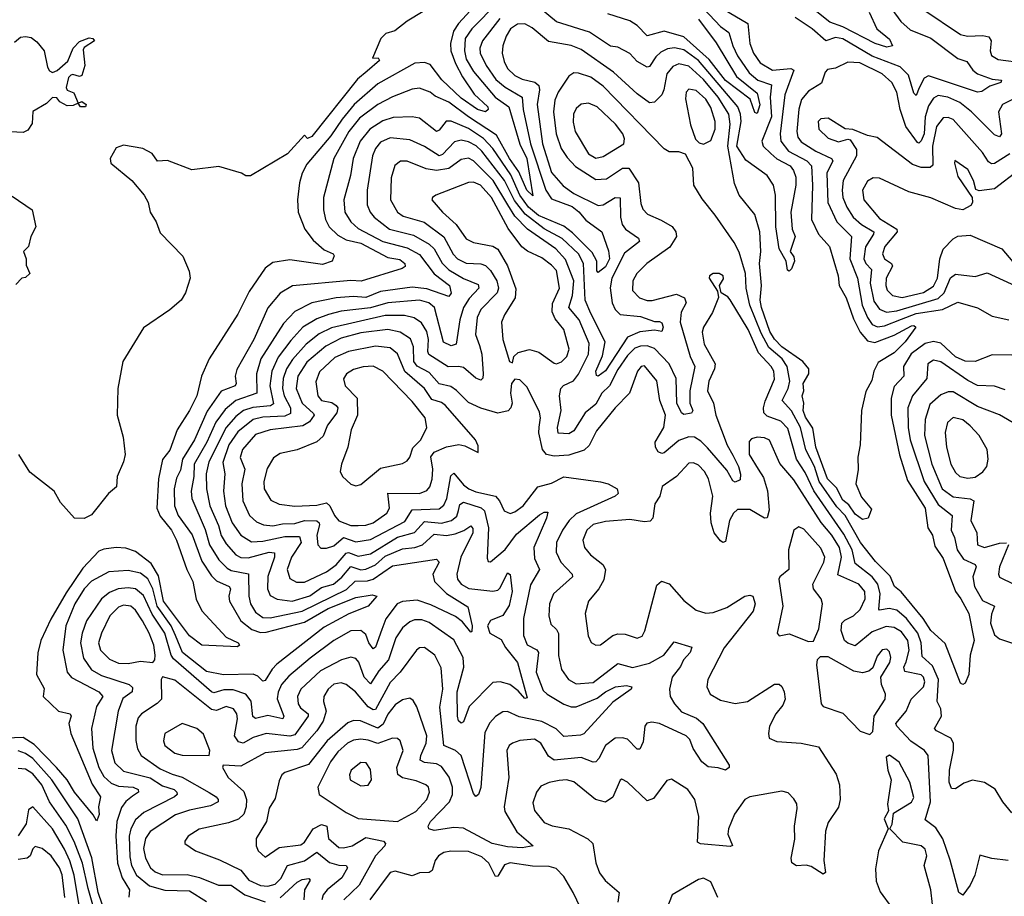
# Model space of a CAD drawing. Extents: x 1678431 to 1860718, y 384618 to 522882.
# Tile 261 of 473: x 1732271 to 1736295, y 494439 to 498022. Entities that reach past the tile are written whole.
import ezdxf

# ---------------------------------------------------------------- set-up
doc = ezdxf.new("R2010")
doc.units = 0

msp = doc.modelspace()

# ---------------------------------------------------------------- linework, layer by layer
at = {"layer": '0CON10XD'}
for points in [[(1734225, 498091.5), (1734119.4, 497985), (1734091.5, 497945), (1734088.6, 497895), (1734095, 497861.1), (1734125, 497810.2), (1734214.5, 497705), (1734269.8, 497665), (1734315, 497512.7), (1734343.5, 497455), (1734368.3, 497301.7), (1734343.5, 497325), (1734310.6, 497400.6), (1734272.3, 497455), (1734220, 497550), (1734104.6, 497624.6), (1734025, 497684.5), (1733968.8, 497708.8), (1733948.8, 497725), (1733905, 497742.4), (1733875, 497737.4), (1733795, 497706.6), (1733735, 497675.6), (1733660.4, 497619.6), (1733616.8, 497565), (1733554.8, 497455), (1733513, 497295), (1733512.6, 497245), (1733521.1, 497205), (1733536.3, 497175), (1733571.2, 497141.2), (1733605, 497121.7), (1733665, 497108.5), (1733775, 497050.5), (1733825, 497041.7), (1733844.7, 497025), (1733846.6, 497013.4), (1733834.7, 497005.3), (1733666.4, 496953.6), (1733625, 496956.5), (1733386.4, 496933.6), (1733335, 496904), (1733285.5, 496844.5), (1733227.5, 496715), (1733158, 496592), (1733151.5, 496565), (1733156.4, 496535), (1733152, 496525), (1733095, 496503.2), (1733037.8, 496422.2), (1732985.6, 496305), (1732936, 496225), (1732928.8, 496181.2), (1732912.3, 496147.7), (1732901.9, 496105), (1732903.5, 496035), (1732918.4, 495995), (1732976, 495916), (1733015, 495808.2), (1733055, 495748.2), (1733075, 495728.9), (1733127.2, 495705), (1733132.3, 495695), (1733125.2, 495665), (1733128.4, 495645), (1733175.2, 495565)], [(1734128.7, 498075), (1734063.7, 498006.3), (1734043.5, 497975), (1734031.2, 497925), (1734033.3, 497895), (1734052.1, 497842.1), (1734081.1, 497788.9), (1734127.9, 497717.9), (1734183.6, 497665), (1734185.3, 497654.7), (1734175, 497645.6), (1734141.5, 497655), (1734075, 497701.7), (1733996.1, 497776.1), (1733948, 497838), (1733925, 497847.2), (1733886.4, 497843.6), (1733735, 497759.4), (1733638.1, 497675), (1733588.6, 497615), (1733543.1, 497546.9), (1733445, 497431.3), (1733425.7, 497395), (1733414, 497355), (1733406.8, 497285), (1733409.2, 497235), (1733436.4, 497165), (1733470.8, 497120.8), (1733515, 497081.5), (1733552, 497065), (1733556.8, 497056.8), (1733548.1, 497035), (1733508.6, 497021.4), (1733375, 497040.3), (1733305, 497028.8), (1733275, 497006.5), (1733209.5, 496910.5), (1733162.2, 496817.8), (1733046.1, 496635), (1733014.8, 496565), (1732994.8, 496485), (1732965, 496424.6), (1732914.3, 496345), (1732885, 496262.2), (1732855.2, 496224.8), (1732838.4, 496145), (1732832, 496025), (1732845, 495992.5), (1732891.7, 495935), (1732912.4, 495895), (1732954, 495774), (1732978.3, 495725), (1732993, 495653), (1733015.5, 495605.5), (1733115, 495498.6), (1733163.8, 495475), (1733168.8, 495465), (1733161.4, 495458.6), (1733015, 495465.6), (1732965, 495504), (1732858.6, 495645), (1732838.8, 495748.8), (1732809, 495799), (1732745, 495847.7), (1732705, 495861.4), (1732665, 495864.3), (1732615, 495858.4), (1732595, 495850), (1732529.6, 495780.4), (1732460.7, 495679.3), (1732398.9, 495571.1), (1732357.5, 495485), (1732345.3, 495434.7), (1732340.3, 495345), (1732371.4, 495288.6), (1732367.3, 495255), (1732430.4, 495195), (1732477.5, 495185), (1732481.1, 495175), (1732471.7, 495145), (1732480.4, 495105), (1732566.8, 494896.8), (1732601.4, 494845), (1732593.2, 494805), (1732596, 494774), (1732588, 494752), (1732585, 494747.5), (1732571.7, 494771.8), (1732495, 494864.3), (1732464.8, 494915), (1732421.8, 494965), (1732330.1, 495060.1), (1732285, 495087.9), (1732215, 495085.7)], [(1733920, 498055), (1733854.2, 498015.8), (1733804.2, 497975.8), (1733767.5, 497965), (1733747.5, 497945), (1733712.5, 497865), (1733736.4, 497866.4), (1733741.2, 497855), (1733690.8, 497810.8), (1733651.5, 497778.5), (1733465, 497543.9), (1733446.7, 497536.7), (1733435, 497550), (1733365.9, 497474.1), (1733215, 497383.8), (1733195, 497383.8), (1733177.5, 497395), (1733085, 497422.3), (1732975, 497408.8), (1732875, 497446.1), (1732835, 497442.9), (1732813.1, 497475), (1732775, 497495.3), (1732695, 497508.9), (1732665, 497498.5), (1732640.6, 497455), (1732644.2, 497435), (1732730, 497365), (1732780, 497305), (1732796, 497275), (1732804.2, 497235), (1732829.4, 497195), (1732845, 497150), (1732938, 497055), (1732964.1, 496994.1), (1732967.5, 496965), (1732948.8, 496905), (1732931.2, 496875), (1732885, 496836), (1732777.3, 496762.7), (1732693.3, 496625), (1732672.5, 496515), (1732669.2, 496405), (1732694.3, 496315), (1732701.9, 496245), (1732695.6, 496215), (1732669.2, 496155), (1732667.2, 496112.8), (1732634.4, 496085.6), (1732565, 495998.6), (1732535, 495982.5), (1732495, 495983.8), (1732437.9, 496047.9), (1732411.8, 496095), (1732312.6, 496172.6), (1732267.5, 496245)], [(1735146.6, 498065), (1735246.5, 498006.5), (1735255, 497924.3), (1735270.2, 497885), (1735297.6, 497845), (1735348, 497815), (1735422.5, 497822.5), (1735434.5, 497815), (1735397.5, 497715), (1735379, 497555), (1735381.2, 497525), (1735413.4, 497485), (1735487.4, 497445), (1735507.4, 497425), (1735511.4, 497345), (1735506.6, 497205), (1735535.8, 497145), (1735580, 497095), (1735615.2, 496975), (1735619.2, 496935), (1735648.4, 496885), (1735678.6, 496798.6), (1735705, 496745.3), (1735735, 496709.1), (1735765, 496702.4), (1735845, 496731.9), (1735915, 496770.7), (1735925, 496771.9), (1735932.9, 496765), (1735889, 496705), (1735845, 496660.2), (1735779.4, 496620.6), (1735760.9, 496585), (1735753.1, 496546.9), (1735728.2, 496501.8), (1735711.1, 496425), (1735706.2, 496283.8), (1735695.6, 496234.4), (1735696.9, 496183.1), (1735688.1, 496125), (1735710.4, 496070.4), (1735751.7, 496021.7), (1735738.8, 495985), (1735715, 495979.6), (1735685, 496000.7), (1735659.6, 496039.6), (1735635, 496057.5), (1735608.4, 496108.4), (1735571.5, 496145), (1735523.9, 496275), (1735512.6, 496352.6), (1735482.2, 496397.8), (1735472.6, 496425), (1735474.8, 496455), (1735468.1, 496485), (1735474.8, 496505.2), (1735472.9, 496535), (1735495.2, 496575), (1735495.2, 496595.1), (1735471.4, 496625), (1735385, 496684.3), (1735355, 496715.4), (1735337, 496747), (1735302.3, 496845), (1735297, 496875), (1735302.5, 496935), (1735294.1, 497025), (1735300.2, 497075), (1735296.2, 497155), (1735275.2, 497225.2), (1735211.8, 497305), (1735191.9, 497351.9), (1735165.3, 497505), (1735174.9, 497595), (1735168.5, 497635), (1735126, 497705), (1735065, 497777.4), (1735005, 497831.6), (1734965, 497841.2), (1734939.6, 497830.4), (1734915, 497800.8), (1734903.7, 497735), (1734894.8, 497715.2), (1734864.7, 497685.3), (1734845, 497682.5), (1734795, 497718.6), (1734697.3, 497807.3), (1734565, 497900.6), (1734525, 497916), (1734432, 497932), (1734365, 497988.1), (1734335, 498004.8), (1734305, 498003.5), (1734277.4, 497985), (1734258.5, 497955), (1734245.5, 497914.5), (1734242.7, 497885), (1734250.8, 497850.8), (1734265, 497822.2), (1734294.1, 497794.1), (1734325, 497778.4), (1734376.1, 497766.1), (1734392.5, 497752.5), (1734395.5, 497735), (1734385.5, 497675), (1734407.9, 497515), (1734445, 497397.2), (1734492.4, 497342.4), (1734535, 497311.1), (1734635, 497262.5), (1734655, 497265.3), (1734705, 497294.7), (1734725, 497294), (1734725.7, 497215), (1734733.3, 497185), (1734746.1, 497165), (1734799.2, 497129.3), (1734804.5, 497115), (1734743, 497067), (1734691.4, 496965), (1734684.3, 496925.7), (1734692.3, 496865), (1734705, 496836.8), (1734725, 496816.9), (1734808.3, 496808.3), (1734865, 496787.8), (1734885, 496787.8), (1734895, 496782.5), (1734901.2, 496765), (1734895, 496747.8), (1734865, 496752.8), (1734805, 496745.5), (1734755.5, 496724.5), (1734665, 496586.8), (1734635, 496565.4), (1734628, 496568), (1734626.1, 496585), (1734652.3, 496647.7), (1734664.1, 496705), (1734605, 496820.8), (1734582.3, 496875), (1734574.8, 497025), (1734554.2, 497065), (1734487.9, 497127.9), (1734415, 497167.3), (1734336.3, 497226.3), (1734293.1, 497283.1), (1734252.9, 497365), (1734160.2, 497485), (1734136.8, 497506.8), (1734105, 497523), (1734075, 497528.8), (1734048.1, 497521.9), (1733999.1, 497470.9), (1733985, 497465.2), (1733925, 497503.4), (1733865, 497531.2), (1733785, 497538.7), (1733745, 497521.1), (1733724.6, 497495.4), (1733712.8, 497465), (1733691, 497325), (1733690.5, 497265), (1733703.5, 497235), (1733720.3, 497215), (1733781.8, 497165), (1733881.1, 497141.1), (1733945, 497104.8), (1733965, 497085.3), (1733997.3, 497027.3), (1734025, 497000), (1734084.6, 496964.6), (1734145, 496940), (1734146.8, 496925), (1734107.4, 496882.6), (1734084.8, 496845), (1734070, 496795), (1734055.3, 496695), (1734035, 496688.3), (1734003.2, 496703.2), (1733965.9, 496845), (1733943.2, 496865), (1733905, 496874.8), (1733775, 496864.2), (1733705, 496844), (1733585, 496829.9), (1733532.7, 496817.3), (1733485, 496798.6), (1733428.8, 496765), (1733378.9, 496711.1), (1733327.6, 496642.4), (1733301.4, 496585), (1733293.3, 496525), (1733307.9, 496452.1), (1733295.9, 496444.1), (1733223.6, 496436.4), (1733185.5, 496424.5), (1733155, 496400.5), (1733115, 496355.6), (1733044.3, 496215), (1733033.3, 496165), (1733035.2, 496105), (1733047.6, 496035), (1733083.7, 495955), (1733095, 495913.8), (1733115, 495879.5), (1733153.8, 495835), (1733175, 495823.9), (1733205, 495822), (1733290.8, 495845), (1733312.7, 495842.7), (1733312.8, 495825), (1733285.6, 495745.6), (1733283.9, 495695), (1733295, 495667.9), (1733323.7, 495653.7), (1733385, 495644.6), (1733456.5, 495666.5)], [(1735066.4, 498066.4), (1735134.3, 497994.3), (1735169.3, 497969.3), (1735184.8, 497915), (1735205, 497874.1), (1735251.4, 497805), (1735287.9, 497775), (1735342.9, 497755), (1735338.2, 497705), (1735342.8, 497625), (1735304.2, 497525), (1735309.4, 497505), (1735340.3, 497475), (1735365, 497452.9), (1735419.6, 497425), (1735433.6, 497405), (1735442.1, 497377.9), (1735442.5, 497345), (1735421.7, 497235), (1735427.3, 497165), (1735439.5, 497135), (1735420, 497075), (1735435, 497052.5), (1735437.1, 497035), (1735425, 497003.8), (1735415, 496994.3), (1735408.3, 496998.3), (1735403.3, 497035), (1735374.2, 497085.8), (1735360.8, 497175), (1735359.2, 497305), (1735351.6, 497345), (1735325, 497384.6), (1735238.2, 497448.2), (1735201.8, 497505), (1735219.9, 497605), (1735217.2, 497635), (1735205.1, 497665), (1735045.7, 497855), (1734985, 497898.6), (1734947.2, 497907.2), (1734917.9, 497902.1), (1734891.4, 497888.6), (1734870.5, 497869.5), (1734845, 497830), (1734835, 497828.2), (1734795, 497850.9), (1734763.8, 497883.8), (1734715, 497909.5), (1734685, 497913.2), (1734600.3, 497970.3), (1734465, 498012.5), (1734402.8, 498065)], [(1735835.2, 498065), (1735872.3, 498015), (1735910.5, 497980.5), (1735995, 497946.4), (1736105, 497862.6), (1736140.9, 497850.9), (1736166.5, 497815), (1736185, 497800), (1736245, 497778.2), (1736283.8, 497775), (1736280.8, 497765), (1736235, 497750), (1736202.1, 497727.9), (1736185, 497725.3), (1735985, 497792.7), (1735967.4, 497782.6), (1735946.5, 497743.4), (1735935, 497712.5), (1735925, 497720.8), (1735903.4, 497795), (1735868.6, 497828.6), (1735755, 497872.7), (1735635, 497943.2), (1735605, 497948.5), (1735565, 497935.7), (1735509.1, 497985), (1735440.1, 498030.1)], [(1735742, 498052), (1735773.1, 497985), (1735825, 497942.5), (1735837.1, 497915), (1735815, 497910), (1735766.7, 497925), (1735635, 497992.8), (1735582.1, 498012.1), (1735515.3, 498065.3)], [(1735961.5, 498065), (1736115, 497961.1), (1736144.3, 497954.3), (1736207.1, 497957.1), (1736231.7, 497951.7), (1736240.9, 497935), (1736237.3, 497895), (1736242.5, 497875), (1736269, 497859), (1736375, 497846.1)], [(1734233.1, 498026.9), (1734162.4, 497935), (1734151, 497905), (1734152.5, 497885), (1734177, 497835), (1734216.9, 497776.9), (1734255.5, 497745.5), (1734324.8, 497705), (1734328.9, 497655), (1734359, 497515), (1734421.1, 497325), (1734445, 497289.3), (1734528.2, 497258.2), (1734556.6, 497236.6), (1734585, 497202.3), (1734650.6, 497155), (1734676.8, 497076.8), (1734681.1, 497045), (1734665, 497012.3), (1734635, 496988.8), (1734630, 496995), (1734629.4, 497035), (1734610.8, 497070.8), (1734530.7, 497150.7), (1734495, 497177.6), (1734390.9, 497220.9), (1734350.2, 497255), (1734314.4, 497305), (1734278, 497388), (1734205, 497494.8), (1734166.7, 497536.7), (1734105, 497577.5), (1734035, 497607.1), (1734013.3, 497606.7), (1733985, 497569.6), (1733975, 497565.4), (1733905, 497619.4), (1733875, 497625.3), (1733797.7, 497622.3), (1733755, 497608), (1733701.6, 497575), (1733662.4, 497525), (1733634.1, 497455), (1733623.5, 497385), (1733595.7, 497285), (1733600.5, 497235), (1733624.2, 497195), (1733655, 497168.5), (1733755.3, 497115.3), (1733855, 497088.9), (1733905, 497061.5), (1733965, 496982.6), (1734027.9, 496935), (1734035, 496904.2), (1734025, 496890.4), (1733935, 496922.4), (1733875, 496928.8), (1733745, 496911.5), (1733685, 496886.4), (1733635, 496890.6), (1733565, 496885.5), (1733465.6, 496865)], [(1735045, 498024.1), (1735117.3, 497927.3), (1735200, 497790), (1735285, 497721.3), (1735296, 497674), (1735285, 497638.9), (1735275, 497642.5), (1735256.6, 497696.6), (1735155, 497773.3), (1735088.8, 497858.8), (1734985, 497951.7), (1734905, 497974.4), (1734835, 497955.3), (1734795, 497998.4), (1734765, 498016.5), (1734675, 498045.2)], [(1732250.4, 497929.6), (1732275, 497950), (1732295, 497953.4), (1732318.3, 497948.3), (1732341.5, 497931.5), (1732371.9, 497895), (1732385, 497827.5), (1732392.9, 497812.9), (1732405, 497806.2), (1732425, 497814.3), (1732468.2, 497851.8), (1732490, 497905), (1732515, 497933.3), (1732555, 497948), (1732570, 497945), (1732577.5, 497935), (1732535, 497907.5), (1732530.8, 497899.2), (1732537.5, 497835), (1732525.8, 497794.2), (1732515, 497790), (1732488, 497798), (1732480, 497795), (1732471.2, 497785), (1732461.2, 497745), (1732465, 497733.3), (1732493, 497723), (1732510, 497680), (1732525, 497687.5), (1732542.5, 497675), (1732540, 497665), (1732520, 497665), (1732510, 497680), (1732489.3, 497670.7), (1732465, 497670), (1732435, 497686.7), (1732422.7, 497702.7), (1732405, 497704.3), (1732380.5, 497679.5), (1732325, 497646.7), (1732322.3, 497597.7), (1732305, 497570), (1732285, 497561.2), (1732233.6, 497563.6)], [(1736365, 497714.1), (1736286.8, 497675), (1736271.5, 497645), (1736283.1, 497555), (1736275, 497543.4), (1736255, 497551.2), (1736161, 497645), (1736112.9, 497682.9), (1736063.8, 497705), (1736025, 497712), (1736005, 497701.4), (1735985, 497669.6), (1735971.2, 497625), (1735967.2, 497555), (1735955, 497526.2), (1735945, 497517.3), (1735939.8, 497519.8), (1735891.7, 497585), (1735868.9, 497655), (1735855.5, 497725.5), (1735835, 497764.7), (1735795, 497800.3), (1735704, 497846), (1735655, 497848.2), (1735605, 497823.3), (1735571.7, 497818.3), (1735562.3, 497807.7), (1735548, 497762), (1735495, 497729.6), (1735465.7, 497695), (1735455, 497656.2), (1735446.2, 497565), (1735451.1, 497541.1), (1735465, 497522.2), (1735524.2, 497485), (1735589.1, 497455), (1735594.1, 497445), (1735569, 497395), (1735573.2, 497275), (1735610, 497195), (1735670, 497135), (1735664, 497045), (1735694.3, 496965), (1735714.4, 496855), (1735735, 496804.2), (1735755, 496776.5), (1735776.4, 496766.4), (1735805, 496771.2), (1735875, 496798), (1735935, 496821), (1736042.2, 496837.8), (1736105, 496866.8), (1736185, 496844.5), (1736245, 496810), (1736313.3, 496795)], [(1736325, 496651.1), (1736245, 496652.5), (1736175.5, 496624.5), (1736135, 496625.8), (1736095, 496644), (1736035, 496699.7), (1736005, 496706.9), (1735971, 496699), (1735914.5, 496655.5), (1735882.4, 496605), (1735884.7, 496565), (1735845, 496522.7), (1735832.5, 496475), (1735832.9, 496405), (1735866.6, 496243.4), (1735899, 496139), (1735971, 496025), (1735982.8, 495945), (1736000.7, 495915), (1736010.3, 495870.3), (1736045, 495819.5), (1736094.7, 495685), (1736117.6, 495655), (1736149, 495595), (1736170.8, 495485), (1736154.5, 495425), (1736149.2, 495345), (1736135, 495310), (1736125.6, 495304.4), (1736115, 495310), (1736052.4, 495472.4), (1735995, 495524.8), (1735963.2, 495575), (1735873.7, 495683.7), (1735845.8, 495705), (1735827.8, 495747.8), (1735767.7, 495807.7), (1735706.7, 495885), (1735645, 495994.8), (1735610.7, 496030.7), (1735538.7, 496135), (1735519.7, 496195), (1735483.1, 496263.1), (1735461.2, 496355), (1735425, 496423.2), (1735387.3, 496465), (1735411.5, 496515), (1735417.6, 496545), (1735406.9, 496605), (1735386.8, 496635), (1735332.3, 496682.3), (1735300.6, 496740.6), (1735254.6, 496855), (1735240, 496925), (1735236.4, 496985), (1735211.8, 497071.8), (1735191.3, 497111.3), (1735113.3, 497223.3), (1735059.7, 497289.7), (1735025.5, 497345), (1735021.2, 497415), (1734991.7, 497471.7), (1734965, 497482), (1734925, 497482.2), (1734905, 497494.5), (1734655, 497750.4), (1734605, 497786.9), (1734555, 497803.3), (1734535, 497804.5), (1734515, 497790.6), (1734471.1, 497725), (1734457.7, 497692.3), (1734452.3, 497645), (1734463.7, 497555), (1734484.3, 497495), (1734508.1, 497458.1), (1734542.2, 497422.2), (1734625, 497368.7), (1734669, 497371), (1734735, 497415.2), (1734760.8, 497415), (1734800, 497355), (1734809.9, 497269.9), (1734817.7, 497247.7), (1734836.4, 497226.4), (1734892.9, 497202.9), (1734936.8, 497176.8), (1734952.4, 497155), (1734954.8, 497135), (1734928.4, 497091.6), (1734834.1, 497025.9), (1734793.1, 496985), (1734776.7, 496955), (1734775.4, 496915), (1734803.8, 496885), (1734835, 496874.4), (1734855.5, 496874.5), (1734955, 496899.8), (1734988, 496885), (1734995.3, 496865), (1734974.1, 496825.9), (1734969.5, 496785), (1735010.3, 496645), (1735030.4, 496605), (1735009.8, 496505), (1735009.3, 496455), (1735022.5, 496425), (1735016.1, 496413.9), (1734985, 496408.4), (1734975, 496414.6), (1734956.2, 496455), (1734953.5, 496555), (1734925.5, 496615), (1734865, 496678.1), (1734835, 496688.3), (1734807.5, 496687.5), (1734785, 496678.7), (1734755, 496649.8), (1734715, 496592.5), (1734680.8, 496525), (1734649.5, 496495), (1734625, 496449.8), (1734581.6, 496415), (1734535, 496341.5), (1734515, 496329.7), (1734471.9, 496331.9), (1734469.3, 496355), (1734483.7, 496425), (1734477.7, 496485), (1734482.8, 496515), (1734492.9, 496527.1), (1734534.3, 496545.7), (1734555, 496573.3), (1734595.8, 496655), (1734598.3, 496698.3), (1734557.8, 496795), (1734514.8, 496845), (1734530.1, 496895), (1734535.4, 496955), (1734502, 497042), (1734462.7, 497085), (1734346, 497166), (1734295, 497219), (1734266.4, 497265), (1734206.6, 497365), (1734125.3, 497445.3), (1734105, 497455.2), (1734075, 497450.6), (1734025, 497413.3), (1733975, 497404.8), (1733932.6, 497412.6), (1733855, 497443.3), (1733826.8, 497443.2), (1733804.2, 497425.8), (1733789.1, 497375), (1733787.1, 497285), (1733814.5, 497234.5), (1733838.2, 497218.2), (1733923.6, 497193.6), (1734004.2, 497134.2), (1734043, 497063), (1734059.7, 497045), (1734095, 497026.1), (1734155, 497023.5), (1734175, 497016.6), (1734195, 496996.3), (1734220.5, 496955), (1734227.6, 496925), (1734222.1, 496905), (1734155, 496837.1), (1734140.2, 496805), (1734133.3, 496735), (1734149.5, 496690.5), (1734159.8, 496655), (1734165.2, 496574.8), (1734163.2, 496556.8), (1734155, 496547.8), (1734135, 496556.2), (1734085, 496599.6), (1734065, 496604.7), (1734022.3, 496602.3), (1733943.2, 496653.2), (1733938.4, 496665), (1733942.1, 496715), (1733935, 496747.1), (1733913.4, 496783.4), (1733883, 496803), (1733843.3, 496813.3), (1733765, 496812.4), (1733545, 496762.9), (1733495, 496737.6), (1733442.5, 496695), (1733386.6, 496633.4), (1733361.9, 496595), (1733348.5, 496555), (1733345.4, 496515), (1733352.2, 496485), (1733377.3, 496435), (1733377.4, 496412.6), (1733355, 496400.7), (1733265, 496397), (1733225, 496387.6), (1733162.8, 496337.2), (1733126.3, 496283.7), (1733101.8, 496211.8), (1733109.8, 496165), (1733104.2, 496095), (1733112.1, 496035), (1733139.8, 495965), (1733175, 495915.3), (1733218.3, 495888.3), (1733265, 495890), (1733355, 495909.6), (1733415, 495909.3), (1733421, 495885), (1733381.6, 495825), (1733364.4, 495775), (1733375, 495738.2), (1733402.4, 495722.4), (1733435, 495722.5), (1733525, 495764.5), (1733565, 495793.3), (1733605, 495841.5), (1733615, 495843.9), (1733655, 495829.1), (1733705, 495838.2), (1733815, 495907.4), (1733885, 495925.5), (1733925, 495970.6), (1733995.4, 495964.6), (1734035.9, 495975), (1734057.4, 495992.6), (1734063.9, 496016.1)], [(1735065, 497513.1), (1735095, 497528.6), (1735113.1, 497575), (1735113.6, 497605), (1735095, 497662.7), (1735075, 497696.8), (1735035, 497732.3), (1735005, 497737.5), (1734994.2, 497725), (1734991.5, 497698.5), (1735012.1, 497592.1), (1735033.3, 497533.3), (1735047.9, 497517.9), (1735065, 497513.1)], [(1734625, 497456), (1734655, 497463.1), (1734740.5, 497515), (1734743.2, 497535), (1734736.4, 497555), (1734705.3, 497595), (1734631.5, 497665), (1734595, 497680.6), (1734565, 497676.9), (1734545, 497658.9), (1734534.8, 497635.2), (1734532.3, 497602.3), (1734540.5, 497565), (1734595, 497474.1), (1734625, 497456)], [(1736317.1, 497472.9), (1736254.6, 497434.6), (1736242.7, 497432.7), (1736230.3, 497440.3), (1736205, 497478.9), (1736085, 497613.5), (1736065, 497622.4), (1736045, 497621.1), (1736017.1, 497585), (1736001.5, 497505), (1736002.6, 497427.4), (1735991.8, 497418.2), (1735955, 497417.8), (1735920, 497430), (1735775, 497540), (1735735, 497548), (1735675, 497573.3), (1735645, 497576.2), (1735575, 497619.2), (1735545, 497617.1), (1735533.6, 497605), (1735536.2, 497575), (1735575, 497537.9), (1735617.1, 497522.9), (1735655, 497533.8), (1735665, 497531.2), (1735690.7, 497490.7), (1735691, 497465), (1735636.4, 497365), (1735631.4, 497325), (1735635.2, 497295), (1735650.9, 497255), (1735677, 497215), (1735711.7, 497185), (1735761.2, 497155), (1735760.7, 497145), (1735726.8, 497093.2), (1735720.6, 497045), (1735729.4, 497025), (1735751.3, 497001.3), (1735746.5, 496945), (1735761.9, 496871.9), (1735785, 496838), (1735813.4, 496826.6), (1735855, 496832.5), (1736025, 496882.8), (1736048.2, 496905), (1736075, 496967.3), (1736095, 496982.3), (1736175, 496972), (1736225, 496986.7), (1736355, 496926.6)], [(1736353.6, 497406.4), (1736255, 497330.5), (1736191.8, 497321.8), (1736178.3, 497328.3), (1736168.4, 497365), (1736145, 497409.5), (1736093.1, 497446.9), (1736090.6, 497435), (1736105, 497381.4), (1736162.9, 497295), (1736164.3, 497275), (1736157.9, 497262.1), (1736125, 497244.3), (1736095, 497250), (1735995, 497294.1), (1735905, 497318.8), (1735785, 497374.7), (1735758.8, 497375), (1735735, 497361.5), (1735714.7, 497325), (1735720.6, 497285), (1735785, 497209.3), (1735855.2, 497165), (1735856.2, 497155), (1735806.6, 497095), (1735796.7, 497065), (1735804.7, 497045), (1735833.1, 497025), (1735837.2, 497015), (1735812.1, 496965), (1735810.6, 496935), (1735816.5, 496916.5), (1735837.5, 496895), (1735876.9, 496886.9), (1735965, 496907.3), (1736005, 496932.6), (1736021, 496965), (1736031.5, 497045), (1736045, 497083.3), (1736085, 497125.8), (1736105, 497137.1), (1736155, 497140.8), (1736285, 497085.9), (1736345, 497013.9)], [(1734465, 496615.5), (1734485, 496623.8), (1734507.5, 496645), (1734516.9, 496675), (1734494.7, 496755), (1734459.6, 496799.6), (1734447.4, 496827.4), (1734448.7, 496861.3), (1734476.8, 496925), (1734465, 496996.3), (1734445, 497019.1), (1734405, 497048.3), (1734346.1, 497076.1), (1734323.8, 497093.8), (1734267.9, 497167.9), (1734199.8, 497295), (1734154.7, 497345), (1734125, 497358.1), (1734105, 497356.4), (1733971.2, 497305), (1733958, 497295), (1733956, 497285), (1733998.9, 497235), (1734054.3, 497184.3), (1734095.6, 497125.6), (1734125, 497110.7), (1734205, 497096.8), (1734225, 497083.8), (1734265.2, 497015.2), (1734298.4, 496921.6), (1734295.8, 496885), (1734251.8, 496815), (1734240.4, 496785), (1734245.6, 496715), (1734273.3, 496625), (1734285, 496620), (1734290, 496645), (1734307.9, 496662.1), (1734355, 496673.8), (1734393.2, 496663.2), (1734455, 496618.5), (1734465, 496615.5)], [(1732240.7, 497300.7), (1732322.5, 497245), (1732337.5, 497175), (1732316.7, 497135), (1732307.5, 497095), (1732287.5, 497075), (1732297.5, 497045), (1732298.3, 497018.3), (1732312.5, 496985), (1732295, 496967.5), (1732280, 496965), (1732255, 496940)], [(1736325, 494780.8), (1736288.8, 494825), (1736257, 494877), (1736214.1, 494904.1), (1736165, 494913.2), (1736129.1, 494900.9), (1736095, 494878.9), (1736079.1, 494879.1), (1736069.4, 494905), (1736070.8, 494955), (1736086.4, 495036.4), (1736087.1, 495065), (1736076.5, 495085), (1736017.1, 495115), (1736010, 495125), (1736038.2, 495175), (1736034.8, 495204.8), (1736019.7, 495235), (1736025.5, 495325), (1736001.1, 495381.1), (1735959, 495419), (1735954.6, 495475), (1735940.7, 495515), (1735894.9, 495574.9), (1735855, 495608.4), (1735824.3, 495615.7), (1735785, 495608), (1735782, 495612), (1735787.3, 495675), (1735777.9, 495715), (1735754.4, 495745), (1735685, 495799.6), (1735673.2, 495855), (1735638.9, 495918.9), (1735516.7, 496096.7), (1735480.5, 496170.5), (1735445.1, 496225), (1735409.4, 496350.6), (1735380.9, 496380.9), (1735325, 496401.3), (1735312.2, 496415), (1735310, 496435), (1735317.4, 496462.6), (1735355, 496552.5), (1735353.3, 496585), (1735342.4, 496605), (1735290.3, 496660.3), (1735248, 496755), (1735175, 496876.9), (1735165, 496889.4), (1735137.5, 496905), (1735131.2, 496935), (1735147, 496963), (1735145.4, 496975.4), (1735130, 496985), (1735105, 496983.8), (1735090, 496975), (1735088, 496965), (1735122, 496912), (1735126.4, 496886.4), (1735102.9, 496825), (1735066.1, 496765), (1735060, 496745), (1735067.8, 496695), (1735113.4, 496615), (1735110.5, 496595), (1735087.3, 496545), (1735081.7, 496505), (1735105.8, 496455), (1735116.3, 496405), (1735162.4, 496282.4), (1735185, 496241.3)], [(1733465.6, 496865), (1733395, 496829.3), (1733349.8, 496780.2), (1733257.2, 496635), (1733238.3, 496575), (1733240.3, 496495), (1733154.1, 496465.9), (1733110.9, 496429.1), (1733073.1, 496376.9), (1733035.6, 496295), (1732984.1, 496205), (1732982.5, 496155), (1732971.4, 496095), (1732974.1, 496065), (1733028.6, 495938.6), (1733047.3, 495875), (1733085, 495814.3), (1733119.7, 495779.7), (1733135, 495771.2), (1733206.6, 495756.6), (1733207.5, 495665), (1733214.4, 495635), (1733235, 495599.7), (1733265, 495578.9), (1733295, 495577), (1733425, 495604.4), (1733606.8, 495693.2), (1733642.4, 495727.6), (1733692.1, 495727.9), (1733715, 495735.7), (1733795, 495790.2), (1733975, 495816.8), (1733985.2, 495805), (1733959.5, 495755), (1733966.2, 495725), (1734015, 495676.5), (1734102.6, 495622.6), (1734119.6, 495545), (1734119.2, 495520.8), (1734115, 495518.1), (1734080.8, 495560.8), (1734052.1, 495582.1), (1733950.9, 495630.9), (1733895, 495649.9), (1733836.1, 495643.9), (1733813.4, 495635), (1733767.4, 495572.6), (1733750.6, 495529.4), (1733725, 495457.1), (1733715, 495450), (1733697.5, 495475), (1733685, 495508.7), (1733665, 495525.2), (1733625, 495524), (1733555.3, 495485), (1733457.9, 495412.1), (1733371.3, 495338.7), (1733340.5, 495305), (1733326.9, 495273.1), (1733323.6, 495246.4), (1733350, 495175), (1733346.7, 495165), (1733285, 495177.3), (1733235, 495165.9), (1733224.2, 495174.2), (1733216.9, 495236.9), (1733194.7, 495265), (1733143.3, 495283.3), (1733105, 495283), (1733065, 495271.2), (1733055, 495274.8), (1732900, 495410), (1732890.3, 495425), (1732864.1, 495515), (1732812.1, 495592.1), (1732777.8, 495667.8), (1732744.8, 495695.2), (1732715, 495699.8), (1732674, 495696), (1732638.8, 495681.2), (1732605.2, 495655), (1732544.6, 495565.4), (1732526.3, 495515), (1732519.4, 495475), (1732531.7, 495411.7), (1732565.3, 495365), (1732605, 495341.3), (1732719.2, 495305), (1732732.1, 495292.1), (1732730.4, 495275), (1732692.7, 495247.3), (1732674, 495195), (1732646.5, 495035), (1732660.4, 494985), (1732695, 494951), (1732805, 494923.3), (1732855, 494890.4), (1732902.9, 494875), (1732914, 494865), (1732915.4, 494855), (1732903.5, 494845), (1732778.8, 494781.2), (1732745, 494752.2), (1732725.2, 494715), (1732718.6, 494685), (1732720.9, 494600.9), (1732728.5, 494565), (1732749.1, 494525), (1732801.8, 494481.8), (1732865, 494464.1), (1732965, 494461.2), (1733035, 494417.7)], [(1735185, 496241.3), (1735208.1, 496195), (1735216.3, 496163.7), (1735215, 496140.8), (1735195, 496131.5), (1735185, 496136.5), (1735160.2, 496180.2), (1735081.8, 496271.8), (1735055, 496298.8), (1735028.1, 496315), (1735005, 496317), (1734965, 496301.7), (1734905, 496251.2), (1734895, 496248.2), (1734880.8, 496255), (1734868.8, 496275), (1734868.3, 496295), (1734903.8, 496355), (1734910.8, 496405), (1734886.5, 496465), (1734875, 496545.8), (1734825, 496606.9), (1734811.4, 496605), (1734795.8, 496585), (1734763.3, 496495), (1734704.7, 496435), (1734628.6, 496341.4), (1734598.4, 496281.6), (1734578, 496262), (1734515, 496241.3), (1734455, 496237.6), (1734424.5, 496244.5), (1734408.1, 496265), (1734392.9, 496332.9), (1734394, 496356), (1734399.2, 496395), (1734395, 496417.5), (1734345, 496519.4), (1734315, 496549.4), (1734295, 496552), (1734280.6, 496535), (1734276.9, 496495), (1734283.2, 496455), (1734277.9, 496435), (1734267.3, 496422.7), (1734225, 496413.6), (1734155, 496433.5), (1734105, 496456.6), (1734056.5, 496506.5), (1734032.6, 496522.6), (1733985, 496533.5), (1733945, 496580.4), (1733895, 496605.2), (1733882, 496625), (1733880.5, 496685), (1733868, 496718), (1733825.5, 496745), (1733775, 496755.8), (1733665, 496741.5), (1733585, 496720.4), (1733522.1, 496687.9), (1733445, 496622.2), (1733408.2, 496565), (1733401.6, 496515), (1733425.2, 496455), (1733472.4, 496412.4), (1733473.9, 496405), (1733455, 496377.9), (1733427.9, 496362.1), (1733294.4, 496345.6), (1733235, 496326.3), (1733181.5, 496265), (1733172.5, 496232.5), (1733191.5, 496185), (1733179.2, 496125), (1733182.7, 496055), (1733210.8, 495995), (1733239, 495969), (1733267.3, 495957.3), (1733305, 495953.2), (1733345, 495961.8), (1733395, 495963.3), (1733435, 495974.4), (1733485, 495973), (1733495.4, 495965.4), (1733496.7, 495956.7), (1733485.6, 495915), (1733489.1, 495875), (1733501.6, 495861.6), (1733525, 495861.2), (1733555, 495871.1), (1733595, 495905.7), (1733645, 495888.3), (1733705, 495896.6), (1733845, 495970.2), (1733875, 496019.2), (1733985, 496022.5), (1734005, 496038.2), (1734016.1, 496065), (1734032.6, 496157.4), (1734045, 496167.8), (1734085, 496121.2), (1734106.8, 496105), (1734135, 496092.3), (1734215, 496074.8), (1734231.7, 496055), (1734251.2, 496015), (1734275, 496004.1), (1734295, 496010), (1734328.3, 496035), (1734387.9, 496112.1), (1734445, 496128.1), (1734495, 496153.5), (1734645, 496133.4), (1734675.7, 496125), (1734713.1, 496105), (1734716.7, 496085), (1734704.4, 496075), (1734545, 496002.6), (1734516.6, 495975), (1734489.1, 495935), (1734465.2, 495885), (1734463.3, 495845), (1734482, 495805), (1734529.3, 495755), (1734529.6, 495745), (1734453.2, 495675), (1734436, 495635), (1734434.1, 495585), (1734441.2, 495551.2), (1734465, 495529.1), (1734473.1, 495513.1), (1734473.4, 495423.4), (1734485.7, 495365.7), (1734513.8, 495325), (1734545, 495307.2), (1734615, 495313.5), (1734715, 495390.5), (1734775, 495373.8), (1734845, 495391.2), (1734903.9, 495425), (1734945, 495478.5), (1735017.7, 495457.7), (1735011.5, 495435), (1734984.4, 495405.6), (1734971.3, 495378.7), (1734937.4, 495335), (1734925.9, 495285.9), (1734929.8, 495255), (1734946.4, 495225), (1734975, 495192.5), (1735037.1, 495167.1), (1735063.2, 495145), (1735170, 494975), (1735170, 494965), (1735155, 494954.3), (1735125, 494964.2), (1735085, 494967.5), (1735058.3, 494988.3), (1735023.2, 495043.2), (1735009.2, 495079.2), (1734995, 495095.3), (1734885, 495144.7), (1734855, 495150.4), (1734833.9, 495146.1), (1734825.5, 495135), (1734819, 495071), (1734805, 495040.6), (1734795, 495040), (1734755, 495080.7), (1734735, 495087.3), (1734705, 495084.7), (1734665, 495055.4), (1734637.5, 495002.5), (1734625, 494988.8), (1734615, 494986.7), (1734565, 495005.7), (1734455, 494995.6), (1734432, 495012), (1734401.1, 495065), (1734375, 495080.7), (1734315, 495075.3), (1734285, 495065.3), (1734271.2, 495055), (1734262.2, 495035), (1734269.7, 494925), (1734251.2, 494805), (1734253.5, 494785), (1734302.9, 494702.9), (1734368.8, 494645), (1734325, 494637.3), (1734265, 494640.5), (1734201.5, 494655), (1734085, 494717.5), (1734045, 494720.2), (1733965, 494708.4), (1733943.3, 494715), (1733940.4, 494725), (1733949.4, 494745), (1734028.1, 494825), (1734039.2, 494855), (1734040, 494885), (1734026.4, 494926.4), (1733995, 494969.7), (1733975, 494980.9), (1733925, 494986), (1733908, 494995), (1733910.6, 495015), (1733932.7, 495065), (1733935.2, 495095.2), (1733893.8, 495213.8), (1733879.2, 495239.2), (1733865, 495248.9), (1733835, 495241.8), (1733805, 495222), (1733775, 495182.9), (1733757, 495143), (1733735, 495125.5), (1733663.3, 495156.7), (1733635, 495157.7), (1733612.1, 495147.9), (1733527.7, 495075), (1733451.9, 494978.1), (1733354.8, 494945.2), (1733342.3, 494935), (1733331.1, 494911.1), (1733315, 494838.8), (1733291.3, 494798.7), (1733280, 494745), (1733237.8, 494675), (1733236.9, 494645), (1733245.8, 494625), (1733275, 494599.2), (1733331.8, 494638.2), (1733420.1, 494649.9), (1733435, 494659.7), (1733471, 494715), (1733505, 494732.5), (1733526.2, 494725), (1733532.9, 494675), (1733575, 494638.8), (1733595, 494636.6), (1733629.4, 494645), (1733685, 494679.5), (1733757.9, 494665), (1733766.5, 494655), (1733763.6, 494645), (1733725.6, 494605), (1733659, 494485), (1733595.9, 494424.1)], [(1733625, 495954.5), (1733655, 495954.8), (1733685, 495956), (1733715, 495966), (1733770.9, 496005), (1733781.9, 496025), (1733775, 496086.9), (1733905, 496084.8), (1733935, 496097.9), (1733946.8, 496113.2), (1733956.6, 496143.4), (1733959.6, 496185), (1733951.6, 496235), (1733965.4, 496254.6), (1734015, 496275.7), (1734065.4, 496285.4), (1734090.7, 496280.7), (1734145, 496252.5), (1734145, 496280), (1734133.8, 496305), (1734010.6, 496445), (1733995, 496457.1), (1733955, 496469.2), (1733925, 496514.8), (1733845, 496584.4), (1733815.6, 496655.6), (1733785, 496680.6), (1733725, 496686.8), (1733615, 496666.2), (1733559, 496641), (1733496.9, 496583.1), (1733481.2, 496541.2), (1733490.2, 496485), (1733505, 496464.8), (1733546.9, 496456.9), (1733565, 496445.3), (1733571.6, 496435), (1733567.1, 496415), (1733529.3, 496365), (1733510.7, 496319.3), (1733485, 496296.8), (1733405, 496263.4), (1733335, 496249.3), (1733308.5, 496231.5), (1733282.2, 496187.8), (1733269.2, 496135), (1733269.7, 496105), (1733298, 496058), (1733331.7, 496041.8), (1733395, 496033.3), (1733485, 496037.2), (1733525, 496046.8), (1733538.7, 496035), (1733557.7, 495995), (1733575, 495973.8), (1733625, 495954.5)], [(1733645, 496116.9), (1733665, 496122.2), (1733745, 496188.2), (1733835, 496208.5), (1733855, 496218.9), (1733866.1, 496233.9), (1733877.4, 496272.6), (1733910, 496305), (1733934.7, 496355.3), (1733927.5, 496395), (1733875, 496460.7), (1733755, 496585.4), (1733715, 496605.9), (1733675, 496603.1), (1733635, 496591.6), (1733607.3, 496575), (1733593.8, 496553.8), (1733600.8, 496525), (1733650.4, 496475), (1733651.6, 496405), (1733626.2, 496345), (1733611.8, 496275), (1733585.6, 496205), (1733580.6, 496175), (1733590, 496155), (1733625, 496122.9), (1733645, 496116.9)], [(1736298.5, 496508.5), (1736255, 496523.3), (1736185, 496527.3), (1736145, 496547.4), (1736035, 496623.3), (1736005, 496630), (1735982, 496615), (1735978.6, 496555), (1735919.1, 496485), (1735900.7, 496435), (1735902.3, 496355), (1735910.1, 496305), (1735967.4, 496135), (1736025, 496040.6), (1736081.6, 495995), (1736077.6, 495935), (1736091.6, 495905), (1736101.4, 495855), (1736127.4, 495817.4), (1736175.9, 495795), (1736179, 495785), (1736166.2, 495745), (1736173.2, 495705), (1736205, 495647.3), (1736254.4, 495625), (1736241.9, 495591.9), (1736237.6, 495555), (1736255, 495508.2), (1736275, 495490.9), (1736332.3, 495472.3)], [(1736347.5, 496365), (1736275, 496407.3), (1736185, 496440.9), (1736085, 496500.7), (1736065, 496500.7), (1736035, 496488.8), (1735990.5, 496449.5), (1735971.6, 496388.4), (1735968.1, 496321.9), (1735998.7, 496205), (1736040.4, 496105), (1736085, 496071.2), (1736155, 496063.4), (1736169.7, 496055), (1736158.1, 495975), (1736183, 495925), (1736184.6, 495875), (1736213.9, 495863.9), (1736275, 495882.9), (1736303.4, 495883.4)], [(1736145, 496147.8), (1736175, 496152.7), (1736206.2, 496173.8), (1736223.8, 496196.2), (1736229.3, 496225), (1736224.1, 496265), (1736192.5, 496322.5), (1736155, 496361.8), (1736125, 496385.9), (1736085, 496395.4), (1736062.1, 496375), (1736052.8, 496335), (1736058.8, 496275), (1736076.5, 496205), (1736095, 496170.5), (1736113.1, 496155), (1736145, 496147.8)], [(1736310, 494585), (1736243.4, 494593.4), (1736195, 494606.7), (1736174.5, 494525), (1736155.5, 494485), (1736125, 494444.2), (1736108.6, 494455), (1736073.9, 494586.1), (1736043.5, 494673.5), (1736015, 494719), (1735971.4, 494751.4), (1735993.6, 494825), (1735983.5, 495015), (1735968.2, 495035), (1735913.1, 495073.1), (1735855, 495133.9), (1735851.8, 495145), (1735893.8, 495195), (1735914.7, 495245), (1735963.8, 495295), (1735969.8, 495315), (1735965, 495334.6), (1735954.3, 495344.3), (1735888.2, 495358.2), (1735884.6, 495375), (1735893, 495397), (1735905.7, 495445), (1735900.3, 495485), (1735875, 495520.2), (1735845, 495537.6), (1735811.7, 495541.7), (1735755, 495520.5), (1735685, 495463.2), (1735655, 495473.1), (1735641.4, 495485), (1735627.8, 495525), (1735630.8, 495555), (1735642.7, 495567.3), (1735678.2, 495585), (1735705, 495610.8), (1735725.5, 495655), (1735724.4, 495685), (1735699.7, 495715), (1735615, 495753.3), (1735629.9, 495825), (1735620.7, 495865), (1735589.4, 495915), (1735546.4, 495966.4), (1735435, 496140.5), (1735377.5, 496207.5), (1735335, 496303.1), (1735315, 496312.9), (1735284.5, 496315.5), (1735261.4, 496308.6), (1735252.7, 496297.3), (1735252.3, 496245), (1735289.1, 496185), (1735310.6, 496150.6), (1735326.5, 496096.5), (1735333.2, 496016.8), (1735325, 495985.7), (1735315, 495984.5), (1735255, 496019.8), (1735205, 496019.3), (1735187.9, 496005), (1735171.2, 495975), (1735155, 495888.8), (1735145, 495885.6), (1735135, 495891.5), (1735109.5, 495925), (1735097.3, 495965), (1735093.5, 496005), (1735103.3, 496075), (1735085.8, 496145), (1735069.4, 496175), (1735045, 496200.8), (1735025, 496210.7), (1735005, 496209.2), (1734955.2, 496154.8), (1734896.2, 496113.8), (1734886.5, 496075), (1734866.7, 496043.3), (1734858.7, 495985), (1734847.5, 495972.5), (1734825, 495969.4), (1734765, 495978.8), (1734665, 495970.6), (1734615, 495958.2), (1734588.4, 495935), (1734572.9, 495895), (1734579.6, 495865), (1734604.3, 495834.3), (1734654.5, 495794.5), (1734665.3, 495774.7), (1734657.7, 495732.3), (1734637.1, 495695), (1734595.5, 495645), (1734581.5, 495595), (1734594, 495504), (1734606.2, 495476.2), (1734625, 495465.6), (1734645, 495466.5), (1734694.7, 495505.3), (1734715, 495512.2), (1734745, 495510.4), (1734795, 495494.4), (1734815, 495502.5), (1734825.9, 495524.1), (1734875, 495711.2), (1734893.6, 495726.4), (1734925, 495715.5), (1734985, 495647.7), (1735035, 495608.5), (1735075, 495596.2), (1735105, 495598.7), (1735161.1, 495618.9), (1735235, 495666.1), (1735255, 495669.5), (1735267.1, 495665), (1735276.2, 495635), (1735268.9, 495605), (1735150, 495455), (1735083.5, 495325)], [(1734063.9, 496016.1), (1734070.2, 496039.8), (1734085, 496049.5), (1734156.5, 496026.5), (1734170.8, 496015), (1734187.6, 495945), (1734180.9, 495820.9), (1734185, 495806.7), (1734195, 495806), (1734255, 495856.4), (1734301.6, 495918.4), (1734395, 495998.4), (1734415, 496009.5), (1734429.1, 496009.1), (1734424.6, 495985), (1734372.8, 495865), (1734375, 495819.2), (1734395.3, 495774.7), (1734358, 495712), (1734330.4, 495575), (1734329.7, 495505), (1734345, 495467.3), (1734385, 495446), (1734390.7, 495435), (1734381.2, 495355), (1734410.5, 495280.5), (1734426.2, 495265), (1734495, 495224.8), (1734525, 495213.8), (1734545, 495213.5), (1734631, 495249), (1734665, 495275.2), (1734705.8, 495295), (1734750.9, 495300.9), (1734772.5, 495295), (1734770, 495285), (1734695, 495233.1), (1734576.6, 495103.4), (1734562.8, 495097.2), (1734495, 495092.8), (1734463.5, 495123.5), (1734405, 495153.3), (1734312.9, 495172.9), (1734265, 495193.8), (1734245, 495192.7), (1734215, 495174.5), (1734192, 495148), (1734171.5, 495108.5), (1734156.2, 494883.8), (1734145.5, 494855), (1734135, 494847.5), (1734125, 494858.8), (1734074.7, 495015), (1734051.5, 495035), (1734004.6, 495055), (1733987.5, 495212.5), (1733999.7, 495285), (1733993.1, 495373.1), (1733967.5, 495425), (1733925, 495456.2), (1733905.4, 495454.6), (1733892.2, 495445), (1733825.7, 495355), (1733785, 495312.4), (1733725, 495202.6), (1733715, 495200.7), (1733695, 495213.7), (1733643.6, 495275), (1733605.2, 495305.2), (1733585, 495311.6), (1733555, 495305.8), (1733531.6, 495285), (1733514.7, 495255), (1733513.3, 495235), (1733523.3, 495195), (1733511.6, 495155), (1733485.2, 495115), (1733424.4, 495045.5), (1733405, 495038.6), (1733274.8, 495025.2), (1733175, 494970.6), (1733102.5, 494975), (1733100, 494965), (1733122.5, 494925), (1733187.4, 494867.4), (1733198.5, 494835), (1733196.1, 494805), (1733187.2, 494775), (1733165, 494753.6), (1733125, 494738.9), (1733005, 494713.2), (1732960, 494685), (1732946, 494665), (1732946.2, 494655), (1732990, 494625), (1733087.9, 494587.9), (1733175, 494545.2), (1733208.1, 494505), (1733255, 494482.9), (1733285, 494480.6), (1733315, 494488.7), (1733338.7, 494511.3), (1733365.8, 494565), (1733435, 494584.2), (1733485, 494619.1), (1733537.3, 494577.3), (1733575, 494566.5), (1733605.8, 494565), (1733611.1, 494555), (1733587.1, 494515), (1733527.5, 494465), (1733512, 494445), (1733506.2, 494425)], [(1733456.5, 495666.5), (1733505, 495700.5), (1733553, 495715), (1733587, 495743), (1733625, 495786.8), (1733665, 495773.5), (1733685, 495775.4), (1733725, 495793.9), (1733765, 495828.6), (1733835, 495859.8), (1733885.4, 495864.6), (1733917.5, 495875), (1733965, 495919.3), (1734015, 495914.3), (1734050.1, 495919.9), (1734086.3, 495933.7), (1734115, 495953.6), (1734122.6, 495942.6), (1734123, 495925), (1734073.9, 495825), (1734056.9, 495755), (1734059.7, 495735), (1734075, 495714.7), (1734106.6, 495696.6), (1734205, 495685.5), (1734225, 495690.4), (1734235, 495699.7), (1734265, 495760.5), (1734275, 495754.4), (1734284.1, 495684.1), (1734271.8, 495628.2), (1734245, 495587.1), (1734195, 495565.9), (1734183.4, 495545), (1734192.3, 495515), (1734238.3, 495488.3), (1734255.8, 495455.8), (1734305.7, 495395), (1734345, 495250), (1734335, 495247.3), (1734308.3, 495278.3), (1734273.9, 495305), (1734235, 495315.9), (1734205, 495312.9), (1734108.3, 495215), (1734085, 495152), (1734075, 495147.1), (1734065, 495155.8), (1734060.3, 495175), (1734059.2, 495275), (1734086.7, 495375), (1734083.1, 495415), (1734045, 495487.8), (1733945, 495558.6), (1733915, 495569.5), (1733885, 495568.9), (1733865, 495560.8), (1733835, 495535.8), (1733808.8, 495495), (1733777.9, 495405), (1733738.9, 495361.1), (1733705, 495307.1), (1733679.4, 495335), (1733656.4, 495396.4), (1733645, 495411.1), (1733625, 495416.9), (1733586.5, 495405), (1733499.8, 495360.2), (1733419.8, 495285), (1733406.7, 495255), (1733408.6, 495225), (1733419, 495209), (1733450, 495185), (1733450.7, 495175), (1733395, 495098.7), (1733375, 495094), (1733278.8, 495105), (1733225, 495088.1), (1733185, 495065.2), (1733165, 495070.2), (1733148.9, 495095), (1733161.9, 495165), (1733158.9, 495185), (1733144.8, 495204.8), (1733115, 495214.3), (1733075, 495198.3), (1733055, 495202.7), (1732905, 495322.9), (1732854.2, 495335.8), (1732849.2, 495325), (1732850.8, 495245), (1732833.5, 495226.5), (1732768.5, 495185), (1732755, 495168.2), (1732745.2, 495134.8), (1732746, 495076), (1732752.1, 495042.1), (1732767.3, 495015), (1732845, 494960.5), (1732895, 494937.7), (1732935.4, 494925.4), (1733045, 494863.5), (1733073.8, 494845), (1733082.9, 494835), (1733081.8, 494825), (1733050.9, 494809.1), (1732965, 494791.2), (1732908.1, 494771.9), (1732805, 494703.4), (1732784.8, 494675), (1732777.1, 494635), (1732785.1, 494595.1), (1732806.2, 494555), (1732825, 494539.2), (1732855, 494526.9), (1732955, 494528.4), (1733006.4, 494516.4), (1733084.2, 494485), (1733135, 494484.5), (1733191.6, 494445), (1733275, 494416.4)], [(1735495, 495480.6), (1735515, 495481.2), (1735537.3, 495532.7), (1735551.1, 495635), (1735545.8, 495655), (1735515.5, 495695), (1735512.5, 495715), (1735557.6, 495805), (1735561.2, 495825), (1735545, 495861.5), (1735475, 495939.5), (1735455, 495949.1), (1735434.6, 495935), (1735413.3, 495855), (1735414.3, 495775), (1735377.1, 495745), (1735372.9, 495735), (1735389.3, 495625), (1735366, 495515), (1735375, 495503.1), (1735415, 495511.4), (1735495, 495480.6)], [(1736312.3, 495875), (1736274.7, 495785), (1736270.5, 495755), (1736275, 495743.1), (1736333.3, 495715)], [(1733175.2, 495565), (1733219.5, 495529.5), (1733255, 495517.6), (1733278, 495518), (1733435, 495559.9), (1733531.2, 495615), (1733645, 495660.4), (1733711.3, 495671.3), (1733730.8, 495665), (1733695, 495624.4), (1733616.1, 495593.9), (1733515, 495538.8), (1733321.8, 495388.2), (1733302.3, 495367.7), (1733275, 495321.5), (1733265, 495318.5), (1733245, 495338.1), (1733225, 495346.7), (1733103.9, 495343.9), (1733035, 495358.4), (1732936.1, 495436.1), (1732908.2, 495505), (1732890.2, 495545), (1732833.2, 495625), (1732815.1, 495695.1), (1732795, 495736.1), (1732765, 495759.3), (1732715, 495770.7), (1732635.5, 495764.5), (1732565, 495727.6), (1732534.8, 495695), (1732496.2, 495635), (1732459.8, 495545), (1732448, 495445), (1732465.2, 495355), (1732483.4, 495333.4), (1732595, 495274.7), (1732611, 495255), (1732585.6, 495214.4), (1732565.3, 495124.7), (1732570.5, 495045), (1732594.8, 494965), (1732615, 494929.3), (1732645, 494901.1), (1732675, 494889.6), (1732735, 494885.1), (1732755.4, 494875), (1732756.8, 494865), (1732732.4, 494847.6), (1732705, 494825.8), (1732687.9, 494802.1), (1732668.4, 494745), (1732663.6, 494686.4), (1732670.9, 494575), (1732689.4, 494515), (1732720, 494465), (1732716.7, 494435)], [(1732715, 495390.7), (1732765, 495399.8), (1732815, 495394.2), (1732823.1, 495405), (1732824.7, 495425), (1732819.1, 495465), (1732801, 495515), (1732773.7, 495565), (1732745, 495608.8), (1732725.4, 495625), (1732695, 495629), (1732675, 495621.1), (1732639.5, 495585), (1732605.2, 495515), (1732593.9, 495475), (1732600.8, 495445), (1732637.7, 495407.7), (1732675, 495392.4), (1732715, 495390.7)], [(1735745, 495100), (1735757.3, 495112.7), (1735762.4, 495175), (1735807.6, 495245), (1735808.7, 495265), (1735793.1, 495305), (1735790.7, 495335), (1735826.3, 495395), (1735830.3, 495415), (1735825, 495438.6), (1735815, 495448.5), (1735795, 495446.4), (1735775, 495420.8), (1735757.6, 495372.4), (1735740.4, 495359.6), (1735715, 495352.1), (1735679.3, 495359.3), (1735575, 495417.8), (1735541.7, 495418.3), (1735530, 495405), (1735527.5, 495385), (1735545.7, 495225), (1735555, 495214.3), (1735635, 495186.9), (1735705, 495114.3), (1735745, 495100)], [(1735083.5, 495325), (1735078.9, 495295), (1735093.1, 495265), (1735135, 495240.5), (1735195, 495226.4), (1735245.8, 495235), (1735355, 495305.6), (1735375, 495305.7), (1735385, 495295.8), (1735395.5, 495275), (1735399.6, 495245), (1735390.1, 495219.9), (1735361.1, 495185), (1735335.5, 495135), (1735330.5, 495105), (1735334.3, 495085), (1735365, 495071.1), (1735465, 495064.6), (1735535, 495050), (1735607.7, 494937.7), (1735620.5, 494895), (1735623.3, 494835), (1735617.2, 494802.8), (1735575, 494741.2), (1735563.3, 494705), (1735557.5, 494585), (1735563.8, 494536.2), (1735555, 494528.8), (1735505, 494560.8), (1735485, 494566), (1735445, 494564), (1735426.1, 494576.1), (1735424, 494595), (1735438.1, 494671.9), (1735436.9, 494725), (1735448.3, 494798.3), (1735446.8, 494816.8), (1735435, 494838), (1735411.7, 494861.7), (1735385, 494869.2), (1735255, 494845.8), (1735235, 494835.3), (1735192.1, 494775), (1735167.1, 494715), (1735165, 494693.3), (1735183.6, 494646.4), (1735175, 494641.9), (1735053.5, 494653.5), (1735040.6, 494660.6), (1735045.9, 494765), (1735030.7, 494835), (1735001.1, 494875), (1734935, 494917.1), (1734915, 494912), (1734861.3, 494838.7), (1734835, 494829.5), (1734755, 494905.6), (1734732.2, 494917.8), (1734725, 494913.8), (1734695.2, 494844.8), (1734665, 494823.4), (1734624.4, 494834.4), (1734535, 494906.8), (1734505.2, 494915.2), (1734475, 494912.1), (1734435, 494904), (1734401.4, 494888.6), (1734383.3, 494865), (1734368.5, 494821.5), (1734375, 494790), (1734415, 494740), (1734447.2, 494727.2), (1734515, 494714.7), (1734593.4, 494673.4), (1734613.8, 494655), (1734625.3, 494575.3), (1734640, 494535), (1734663.4, 494503.4), (1734720.6, 494455), (1734715.4, 494414.6)], [(1733045, 495014), (1733048.5, 495035), (1733021.8, 495101.8), (1732995, 495124.7), (1732935, 495144.6), (1732865, 495104), (1732859.2, 495075), (1732863.8, 495055), (1732905, 495023.4), (1732934.6, 495015.4), (1733045, 495014)], [(1733815, 494744.8), (1733890.3, 494785), (1733935.2, 494835), (1733945.3, 494865), (1733941.2, 494885), (1733930.6, 494895), (1733891.2, 494911.2), (1733835, 494922.8), (1733816.7, 494936.7), (1733812.9, 494965), (1733837.6, 495035), (1733826.5, 495075), (1733814.6, 495084.6), (1733795, 495085.9), (1733735, 495063.5), (1733695, 495077.8), (1733665, 495081.1), (1733635, 495076.5), (1733610.8, 495065), (1733571.2, 495028.8), (1733541.5, 494988.5), (1733490, 494885), (1733494.5, 494855), (1733605, 494781.8), (1733655, 494757.6), (1733815, 494744.8)], [(1732626.5, 494355), (1732592.4, 494455), (1732566.2, 494596.2), (1732509.5, 494755), (1732403.1, 494915), (1732325, 495002.4), (1732295, 495022.6), (1732265, 495033.4)], [(1736001.8, 494405), (1735994.7, 494465), (1735967.5, 494565), (1735978.2, 494605), (1735971.2, 494631.2), (1735955, 494645.4), (1735879.9, 494659.9), (1735827.5, 494715), (1735836.4, 494733.6), (1735841.2, 494778.8), (1735915.6, 494824.4), (1735925, 494842.5), (1735909.1, 494905), (1735865, 494986.7), (1735825, 495015.8), (1735812.5, 495007.5), (1735818.6, 494955), (1735831.9, 494915), (1735817.5, 494815), (1735821.7, 494788.3), (1735804, 494755), (1735820, 494715), (1735780.6, 494625), (1735768.7, 494551.3), (1735771.3, 494501.3), (1735786.7, 494456.7), (1735835, 494391.2)], [(1732575.4, 494385), (1732551.3, 494471.3), (1732527.8, 494575), (1732493.2, 494663.2), (1732459.5, 494729.5), (1732393.6, 494825), (1732362, 494895), (1732325, 494939), (1732295, 494958.6), (1732265, 494961.9)], [(1733665, 494890.5), (1733695, 494893.3), (1733709.5, 494915), (1733705, 494956.7), (1733687.1, 494985), (1733665, 494986.4), (1733625.5, 494955), (1733619.1, 494935), (1733622.2, 494915), (1733665, 494890.5)], [(1732517.7, 494385), (1732494.4, 494525), (1732475.7, 494584.3), (1732455, 494631.1), (1732405, 494714.1), (1732325, 494804.2), (1732307.1, 494792.9), (1732297.6, 494735), (1732265, 494686.2)], [(1732456.1, 494433.9), (1732445, 494527.3), (1732434.1, 494555), (1732400, 494605), (1732363.6, 494635), (1732335, 494642.8), (1732325, 494633.3), (1732313.9, 494605), (1732302.1, 494595), (1732265, 494589.2)], [(1734609.2, 494295), (1734533.3, 494455), (1734495, 494520.4), (1734462.9, 494552.9), (1734435, 494561.4), (1734367.3, 494562.7), (1734275, 494576), (1734252.5, 494567.5), (1734225, 494521.5), (1734215, 494520.6), (1734188.7, 494575), (1734159.9, 494599.9), (1734105, 494621.9), (1734033.3, 494623.3), (1734005, 494618.7), (1733982.5, 494605), (1733969.1, 494585), (1733957.1, 494545), (1733945, 494536.9), (1733905.6, 494534.4), (1733875, 494522.5), (1733805, 494541.5), (1733785, 494536.9), (1733701.7, 494425)], [(1733335, 494432.1), (1733405, 494497.2), (1733425, 494507.8), (1733452.1, 494512.1), (1733458.5, 494505), (1733434.8, 494465.2), (1733431.9, 494425)], [(1735124.7, 494434.7), (1735095, 494498), (1735065, 494512.5), (1735045, 494508.1), (1734938, 494445), (1734909.5, 494375)]]:
    msp.add_lwpolyline(points, dxfattribs=at)

doc.saveas('drawing.dxf')
